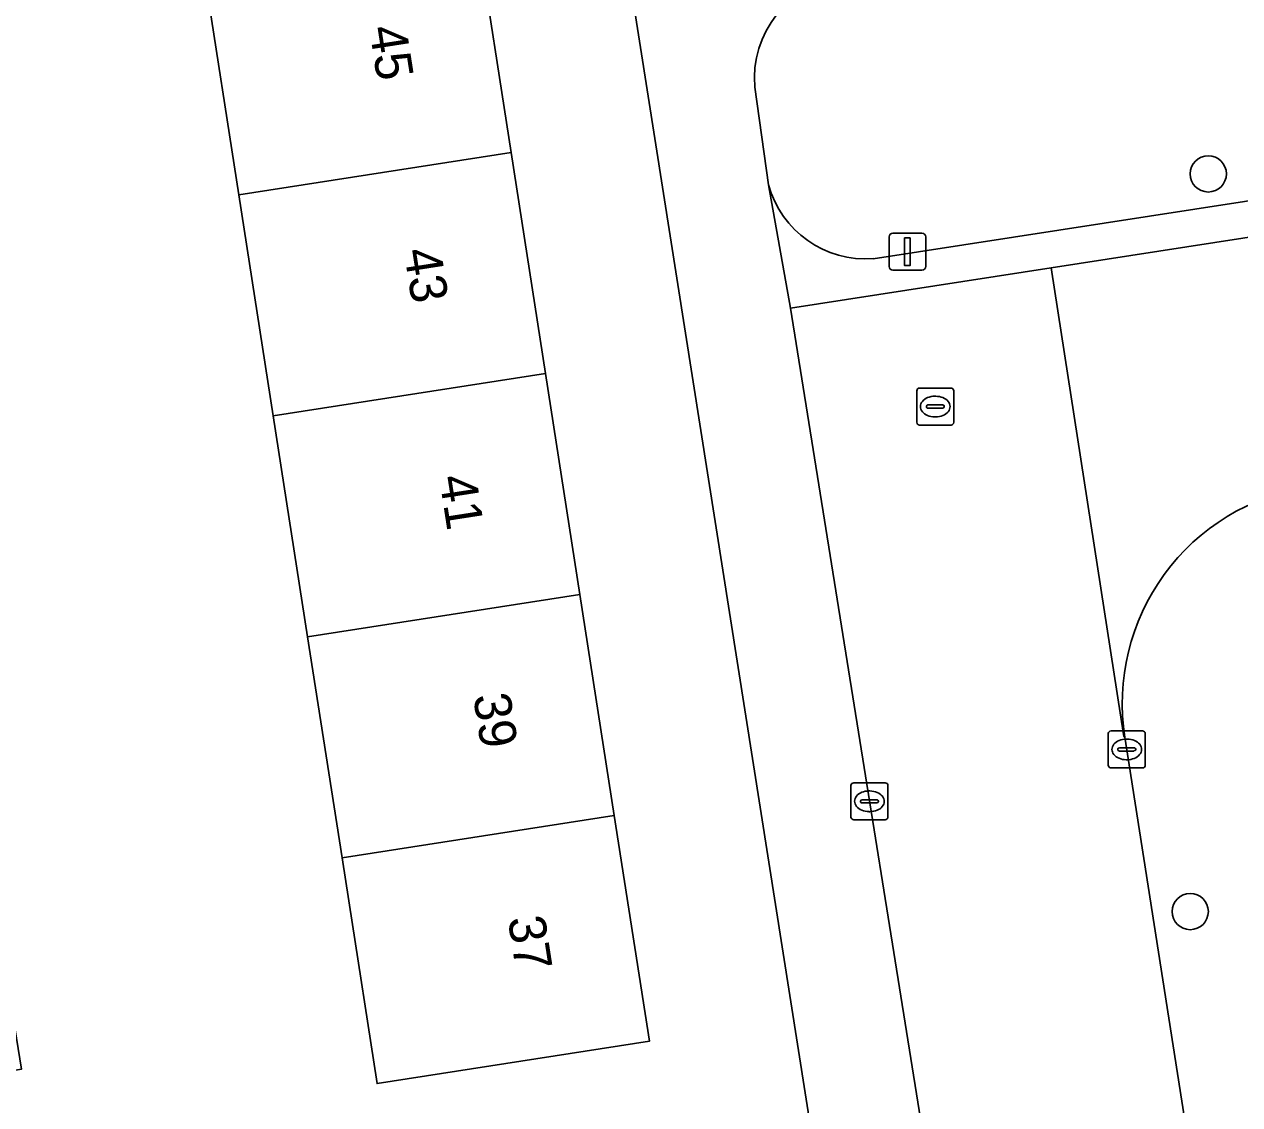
# Model space of a CAD drawing. Extents: x 160077 to 160948, y 386481 to 387498.
# Drawn here: x 160323.02 to 160355.91, y 387381.09 to 387410.32 of the extents above; entities that cross this region are included whole.
import ezdxf

# ---------------------------------------------------------------- set-up
doc = ezdxf.new("R2010")
doc.units = 0
for name, color, linetype in [('IMGEO_Boom', 7, 'Continuous'), ('IMGEO_Erf', 7, 'Continuous'), ('IMGEO_Groenvoorziening', 7, 'Continuous'), ('IMGEO_Kolk', 7, 'Continuous'), ('IMGEO_Lichtmast', 7, 'Continuous'), ('IMGEO_Pand', 7, 'Continuous'), ('IMGEO_Pand_nummerreeks', 7, 'Continuous'), ('IMGEO_Rijbaan_lokaal_open', 7, 'Continuous'), ('IMGEO_Rioolput', 7, 'Continuous'), ('IMGEO_Voetpad_open', 7, 'Continuous')]:
    doc.layers.add(name, color=color, linetype=linetype)

msp = doc.modelspace()

# ---------------------------------------------------------------- linework, layer by layer
at = {"layer": 'IMGEO_Boom'}
for centre in [(160355.058, 387406.272), (160354.57, 387386.318)]:
    msp.add_circle(centre, 0.489, dxfattribs=at)
at = {"layer": 'IMGEO_Erf'}
msp.add_lwpolyline([(160329.756, 387399.728), (160328.826, 387405.705), (160327.895, 387411.683), (160325.08, 387411.245), (160324.154, 387417.19), (160326.97, 387417.628), (160326.944, 387417.795), (160329.372, 387418.173), (160334.312, 387418.942), (160335.263, 387412.83), (160336.194, 387406.852), (160337.124, 387400.875), (160338.054, 387394.897), (160338.984, 387388.919), (160339.935, 387382.811), (160332.567, 387381.664), (160331.798, 387386.605), (160331.616, 387387.772), (160330.686, 387393.75)], close=True, dxfattribs=at)
msp.add_lwpolyline([(160317.844, 387414.339), (160318.522, 387410.224), (160319.223, 387405.967), (160316.7, 387405.552), (160317.183, 387401.969), (160319.705, 387402.384), (160320.383, 387398.269), (160321.084, 387394.012), (160318.561, 387393.597), (160319.043, 387390.013), (160321.565, 387390.428), (160322.244, 387386.305), (160322.944, 387382.056), (160320.421, 387381.641), (160321.622, 387373.883), (160344.769, 387377.466), (160339.073, 387413.649)], dxfattribs=at)
at = {"layer": 'IMGEO_Groenvoorziening'}
for points in [[(160345.993, 387403.98), (160372.216, 387408.027), (160371.063, 387415.499)], [(160342.785, 387408.615), (160343.156, 387405.981)]]:
    msp.add_lwpolyline(points, dxfattribs=at)
for centre, radius, start, end in [((160345.534, 387408.852), 2.759, 97.9311, 184.9189), ((160345.793, 387406.708), 2.735, 195.4137, 274.1939)]:
    msp.add_arc(centre, radius, start, end, dxfattribs=at)
at = {"layer": 'IMGEO_Kolk'}
for p, q in [((160352.35, 387390.279), (160352.35, 387391.131)), ((160352.425, 387391.205), (160353.277, 387391.205)), ((160353.351, 387391.131), (160353.351, 387390.279)), ((160352.838, 387390.985), (160352.863, 387390.985)), ((160352.609, 387390.699), (160352.609, 387390.711)), ((160353.047, 387390.662), (160352.649, 387390.662)), ((160352.652, 387390.748), (160353.05, 387390.748)), ((160353.093, 387390.711), (160353.093, 387390.699)), ((160353.277, 387390.205), (160352.425, 387390.205)), ((160352.861, 387390.425), (160352.836, 387390.425)), ((160345.463, 387389.801), (160346.315, 387389.801)), ((160345.388, 387388.875), (160345.388, 387389.727)), ((160345.876, 387389.581), (160345.901, 387389.581)), ((160346.389, 387389.727), (160346.389, 387388.875)), ((160345.647, 387389.295), (160345.647, 387389.307)), ((160346.085, 387389.258), (160345.687, 387389.258)), ((160345.69, 387389.344), (160346.088, 387389.344)), ((160346.131, 387389.307), (160346.131, 387389.295)), ((160345.899, 387389.021), (160345.874, 387389.021)), ((160346.315, 387388.801), (160345.463, 387388.801))]:
    msp.add_line(p, q, dxfattribs=at)
for points in [[(160352.35, 387390.279), (160352.35, 387391.131)], [(160352.425, 387391.205), (160353.277, 387391.205)], [(160353.351, 387391.131), (160353.351, 387390.279)], [(160353.277, 387390.205), (160352.425, 387390.205)], [(160345.463, 387389.801), (160346.315, 387389.801)], [(160345.388, 387388.875), (160345.388, 387389.727)], [(160346.389, 387389.727), (160346.389, 387388.875)], [(160346.315, 387388.801), (160345.463, 387388.801)]]:
    msp.add_lwpolyline(points, dxfattribs=at)
for centre, radius, start, end in [((160352.427, 387391.129), 0.0765, 91.552, 178.448), ((160352.427, 387391.129), 0.0765, 91.552, 178.448), ((160353.275, 387391.129), 0.0765, 1.552, 88.448), ((160353.275, 387391.129), 0.0765, 1.552, 88.448), ((160352.649, 387390.708), 0.0403, 85.8775, 175.7526), ((160352.646, 387390.698), 0.0366, 178.938, 274.7102), ((160353.05, 387390.705), 0.043, 264.8664, 352.4533), ((160353.054, 387390.71), 0.0386, 1.7309, 96.639), ((160352.427, 387390.281), 0.0765, 181.552, 268.448), ((160352.427, 387390.281), 0.0765, 181.552, 268.448), ((160353.275, 387390.281), 0.0765, 271.552, 358.448), ((160353.275, 387390.281), 0.0765, 271.552, 358.448), ((160345.465, 387389.725), 0.0765, 91.552, 178.448), ((160345.465, 387389.725), 0.0765, 91.552, 178.448), ((160346.313, 387389.725), 0.0765, 1.552, 88.448), ((160346.313, 387389.725), 0.0765, 1.552, 88.448), ((160345.687, 387389.304), 0.0403, 85.8775, 175.7526), ((160345.684, 387389.294), 0.0366, 178.938, 274.7102), ((160346.088, 387389.301), 0.043, 264.8664, 352.4533), ((160346.092, 387389.306), 0.0386, 1.7309, 96.639), ((160345.465, 387388.877), 0.0765, 181.552, 268.448), ((160345.465, 387388.877), 0.0765, 181.552, 268.448), ((160346.313, 387388.877), 0.0765, 271.552, 358.448), ((160346.313, 387388.877), 0.0765, 271.552, 358.448)]:
    msp.add_arc(centre, radius, start, end, dxfattribs=at)
for centre, major_axis, ratio, start_param, end_param in [((160352.837, 387390.705), (-0.387, 0.002), 0.722429, 4.712389, 7.853982), ((160352.862, 387390.705), (-0.39, 0.002), 0.717154, 1.570796, 4.712389), ((160345.875, 387389.301), (-0.387, 0.002), 0.722429, 4.712389, 7.853982), ((160345.9, 387389.301), (-0.39, 0.002), 0.717154, 1.570796, 4.712389)]:
    msp.add_ellipse(centre, major_axis=major_axis, ratio=ratio, start_param=start_param, end_param=end_param, dxfattribs=at)
at = {"layer": 'IMGEO_Lichtmast'}
for p, q in [((160346.52, 387404.668), (160347.31, 387404.668)), ((160347.31, 387404.668), (160346.52, 387404.668)), ((160346.42, 387403.768), (160346.42, 387404.568)), ((160346.42, 387404.568), (160346.42, 387403.768)), ((160347.41, 387404.568), (160347.41, 387403.768)), ((160347.41, 387403.768), (160347.41, 387404.568)), ((160347.31, 387403.668), (160346.52, 387403.668)), ((160346.52, 387403.668), (160347.31, 387403.668))]:
    msp.add_line(p, q, dxfattribs=at)
msp.add_lwpolyline([(160346.84, 387404.543), (160346.99, 387404.543), (160346.99, 387403.793), (160346.84, 387403.793), (160346.84, 387404.543)], dxfattribs=at)
for centre, start, end in [((160346.52, 387404.568), 90, 180), ((160346.52, 387404.568), 90, 180), ((160347.31, 387404.568), 0, 90), ((160347.31, 387404.568), 360, 90), ((160346.52, 387403.768), 180, 270), ((160346.52, 387403.768), 180, 270), ((160347.31, 387403.768), 270, 0), ((160347.31, 387403.768), 270, 0)]:
    msp.add_arc(centre, 0.1, start, end, dxfattribs=at)
at = {"layer": 'IMGEO_Pand'}
for points in [[(160336.194, 387406.852), (160335.263, 387412.83), (160327.895, 387411.683), (160328.826, 387405.705)], [(160328.826, 387405.705), (160329.756, 387399.728), (160337.124, 387400.875), (160336.194, 387406.852)], [(160329.756, 387399.728), (160330.686, 387393.75), (160338.054, 387394.897), (160337.124, 387400.875)], [(160338.984, 387388.919), (160338.054, 387394.897), (160330.686, 387393.75), (160331.616, 387387.772)], [(160331.616, 387387.772), (160331.798, 387386.605), (160332.567, 387381.664), (160339.935, 387382.811), (160338.984, 387388.919)]]:
    msp.add_lwpolyline(points, close=True, dxfattribs=at)
at = {"layer": 'IMGEO_Rijbaan_lokaal_open'}
for points in [[(160424.814, 387415.201), (160415.588, 387413.774), (160377.259, 387407.826), (160350.809, 387403.731), (160352.774, 387391.05), (160352.799, 387391.033)], [(160371.986, 387266.851), (160369.216, 387284.504), (160369.173, 387285.284), (160366.562, 387302.662), (160358.665, 387353.61), (160352.799, 387391.033), (160352.774, 387391.05), (160350.809, 387403.731), (160343.75, 387402.638), (160348.577, 387372.565), (160348.617, 387372.556), (160351.293, 387354.598), (160351.403, 387354.063), (160353.156, 387343.079), (160353.738, 387339.43), (160357.73, 387313.614), (160358.294, 387309.971), (160362.387, 387284.057), (160362.946, 387280.357), (160363.189, 387278.751), (160367.156, 387253.21)]]:
    msp.add_lwpolyline(points, dxfattribs=at)
msp.add_arc((160358.644, 387391.95), 5.916, 98.834, 188.9181, dxfattribs=at)
at = {"layer": 'IMGEO_Rioolput'}
for p, q in [((160347.169, 387399.553), (160347.169, 387400.405)), ((160347.244, 387400.479), (160348.096, 387400.479)), ((160348.17, 387400.405), (160348.17, 387399.553)), ((160347.471, 387400.022), (160347.869, 387400.022)), ((160347.657, 387400.259), (160347.682, 387400.259)), ((160347.428, 387399.973), (160347.428, 387399.985)), ((160347.866, 387399.936), (160347.468, 387399.936)), ((160347.68, 387399.699), (160347.655, 387399.699)), ((160347.912, 387399.985), (160347.912, 387399.973)), ((160348.096, 387399.479), (160347.244, 387399.479))]:
    msp.add_line(p, q, dxfattribs=at)
for points in [[(160347.169, 387399.553), (160347.169, 387400.405)], [(160347.244, 387400.479), (160348.096, 387400.479)], [(160348.17, 387400.405), (160348.17, 387399.553)], [(160348.096, 387399.479), (160347.244, 387399.479)]]:
    msp.add_lwpolyline(points, dxfattribs=at)
for centre, radius, start, end in [((160347.246, 387400.403), 0.0765, 91.552, 178.448), ((160347.246, 387400.403), 0.0765, 91.552, 178.448), ((160348.094, 387400.403), 0.0765, 1.552, 88.448), ((160348.094, 387400.403), 0.0765, 1.552, 88.448), ((160347.468, 387399.982), 0.0403, 85.8775, 175.7526), ((160347.873, 387399.984), 0.0386, 1.7309, 96.639), ((160347.465, 387399.972), 0.0366, 178.938, 274.7102), ((160347.869, 387399.979), 0.043, 264.8664, 352.4533), ((160347.246, 387399.555), 0.0765, 181.552, 268.448), ((160347.246, 387399.555), 0.0765, 181.552, 268.448), ((160348.094, 387399.555), 0.0765, 271.552, 358.448), ((160348.094, 387399.555), 0.0765, 271.552, 358.448)]:
    msp.add_arc(centre, radius, start, end, dxfattribs=at)
for centre, major_axis, ratio, start_param, end_param in [((160347.656, 387399.979), (-0.387, 0.002), 0.722429, 4.712389, 7.853982), ((160347.681, 387399.979), (-0.39, 0.002), 0.717154, 1.570796, 4.712389)]:
    msp.add_ellipse(centre, major_axis=major_axis, ratio=ratio, start_param=start_param, end_param=end_param, dxfattribs=at)
at = {"layer": 'IMGEO_Voetpad_open'}
for points in [[(160426.638, 387421.43), (160425.988, 387427.158), (160402.744, 387423.545), (160401.363, 387423.33), (160341.299, 387413.995), (160339.073, 387413.649), (160344.769, 387377.466), (160345.211, 387372.769), (160345.664, 387370.074), (160346.172, 387367.035)], [(160403.413, 387420.631), (160401.597, 387420.306), (160402.753, 387412.865), (160374.074, 387408.307), (160373.93, 387408.284), (160372.705, 387415.817), (160371.063, 387415.499), (160372.216, 387408.027), (160345.993, 387403.98)], [(160343.156, 387405.981), (160343.75, 387402.638), (160350.809, 387403.731), (160377.259, 387407.826), (160415.588, 387413.774), (160424.814, 387415.201)], [(160343.75, 387402.638), (160343.156, 387405.981), (160342.785, 387408.615)], [(160348.577, 387372.565), (160343.75, 387402.638)], [(160352.799, 387391.033), (160358.665, 387353.61), (160366.562, 387302.662), (160369.173, 387285.284)]]:
    msp.add_lwpolyline(points, dxfattribs=at)
for centre, radius, start, end in [((160345.534, 387408.852), 2.759, 97.9311, 184.9189), ((160345.793, 387406.708), 2.735, 195.4137, 274.1939), ((160358.644, 387391.95), 5.916, 98.834, 188.9181)]:
    msp.add_arc(centre, radius, start, end, dxfattribs=at)

# ---------------------------------------------------------------- texts
at = {"layer": 'IMGEO_Pand_nummerreeks'}
for s, p in [('45', (160332.35, 387410.221)), ('43', (160333.287, 387404.199)), ('41', (160334.242, 387398.067)), ('39', (160335.162, 387392.156)), ('37', (160336.099, 387386.134))]:
    msp.add_text(s, height=1, rotation=278.8459, dxfattribs=at).set_placement(p)

doc.saveas('drawing.dxf')
